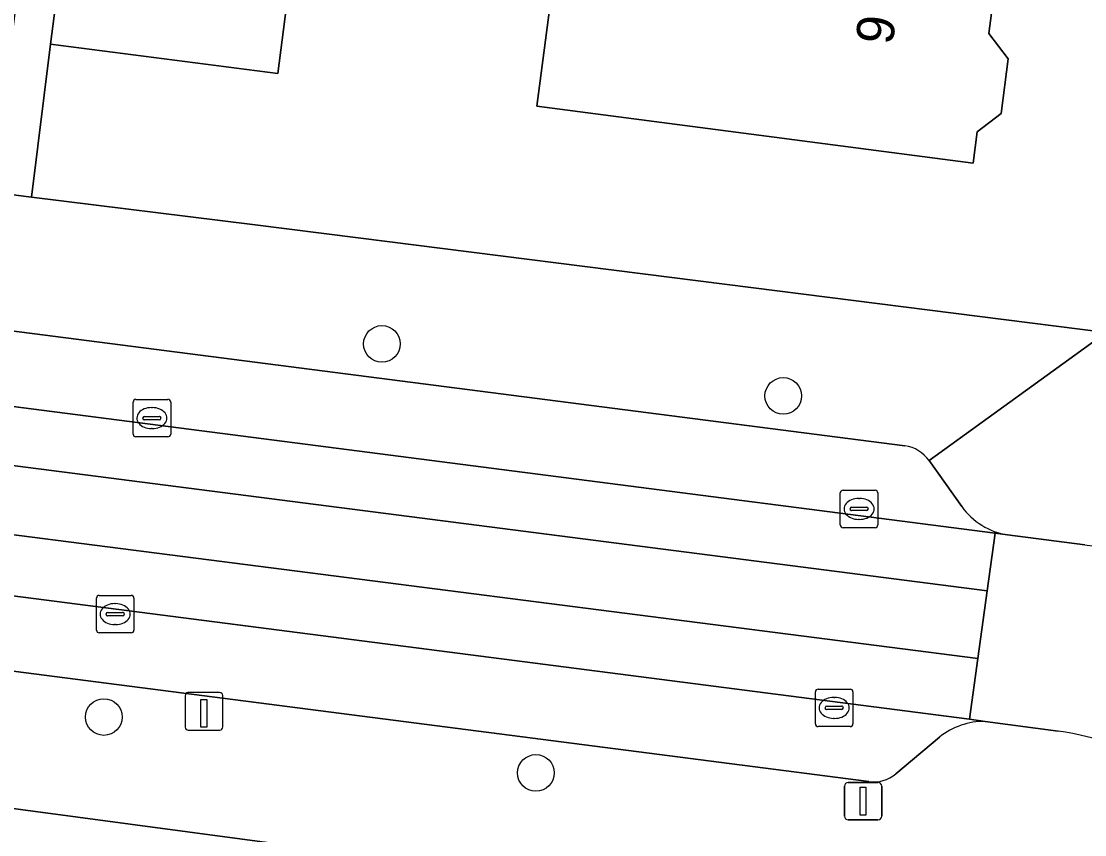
# Model space of a CAD drawing. Extents: x 161692 to 162379, y 380760 to 381678.
# Drawn here: x 161988.33 to 162016.68, y 381295.04 to 381316.74 of the extents above; entities that cross this region are included whole.
import ezdxf

# ---------------------------------------------------------------- set-up
doc = ezdxf.new("R2010")
doc.units = 0
for name, color, linetype in [('IMGEO_Boom', 7, 'Continuous'), ('IMGEO_Erf', 7, 'Continuous'), ('IMGEO_Kolk', 7, 'Continuous'), ('IMGEO_Laadpaal', 7, 'Continuous'), ('IMGEO_Lichtmast', 7, 'Continuous'), ('IMGEO_Muur', 7, 'Continuous'), ('IMGEO_Pand', 7, 'Continuous'), ('IMGEO_Pand_nummerreeks', 7, 'Continuous'), ('IMGEO_Parkeervlak_open', 7, 'Continuous'), ('IMGEO_Rijbaan_lokaal_gesloten', 7, 'Continuous'), ('IMGEO_Rijbaan_lokaal_open', 7, 'Continuous'), ('IMGEO_Voetpad_open', 7, 'Continuous')]:
    doc.layers.add(name, color=color, linetype=linetype)

msp = doc.modelspace()

# ---------------------------------------------------------------- linework, layer by layer
at = {"layer": 'IMGEO_Boom'}
for centre in [(161997.942, 381308.131), (162008.643, 381306.744), (161990.528, 381298.177), (162002.047, 381296.686)]:
    msp.add_circle(centre, 0.489, dxfattribs=at)
at = {"layer": 'IMGEO_Erf'}
for points in [[(161995.661, 381319.221), (161995.164, 381315.349), (161989.105, 381316.129), (161988.599, 381312.051), (161994.487, 381311.32), (161997.312, 381310.962), (162007.146, 381309.715), (162017.252, 381308.434), (162021.166, 381339.052)], [(162014.481, 381319.138), (162014.126, 381316.415), (162014.643, 381315.743), (162014.452, 381314.282), (162013.812, 381313.789), (162013.703, 381312.957), (162002.075, 381314.472), (162002.88, 381320.645)], [(161867.852, 381207.538), (161977.201, 381250), (161995.053, 381256.932), (162000, 381258.853), (162011.546, 381263.36), (162015.076, 381292.22), (162000, 381294.145), (161921.176, 381304.696), (161918.702, 381305.015), (161871.402, 381311.107)]]:
    msp.add_lwpolyline(points, dxfattribs=at)
at = {"layer": 'IMGEO_Kolk'}
for p, q in [((161991.383, 381306.653), (161992.235, 381306.653)), ((161991.308, 381305.727), (161991.308, 381306.579)), ((161991.796, 381306.433), (161991.821, 381306.433)), ((161992.309, 381306.579), (161992.309, 381305.727)), ((161991.567, 381306.147), (161991.567, 381306.159)), ((161992.005, 381306.11), (161991.607, 381306.11)), ((161991.61, 381306.196), (161992.008, 381306.196)), ((161992.051, 381306.159), (161992.051, 381306.147)), ((161991.819, 381305.873), (161991.794, 381305.873)), ((161992.235, 381305.653), (161991.383, 381305.653)), ((162010.164, 381303.303), (162010.164, 381304.155)), ((162010.239, 381304.229), (162011.091, 381304.229)), ((162011.165, 381304.155), (162011.165, 381303.303)), ((162010.652, 381304.009), (162010.677, 381304.009)), ((162010.423, 381303.723), (162010.423, 381303.735)), ((162010.861, 381303.686), (162010.463, 381303.686)), ((162010.466, 381303.772), (162010.864, 381303.772)), ((162010.907, 381303.735), (162010.907, 381303.723)), ((162011.091, 381303.229), (162010.239, 381303.229)), ((162010.675, 381303.449), (162010.65, 381303.449)), ((161990.329, 381300.496), (161990.329, 381301.348)), ((161990.404, 381301.422), (161991.256, 381301.422)), ((161991.33, 381301.348), (161991.33, 381300.496)), ((161990.631, 381300.965), (161991.029, 381300.965)), ((161990.817, 381301.202), (161990.842, 381301.202)), ((161990.588, 381300.916), (161990.588, 381300.928)), ((161991.026, 381300.879), (161990.628, 381300.879)), ((161991.072, 381300.928), (161991.072, 381300.916)), ((161991.256, 381300.422), (161990.404, 381300.422)), ((161990.84, 381300.642), (161990.815, 381300.642)), ((162009.499, 381297.994), (162009.499, 381298.846)), ((162009.574, 381298.92), (162010.426, 381298.92)), ((162009.987, 381298.7), (162010.012, 381298.7)), ((162010.5, 381298.846), (162010.5, 381297.994)), ((162009.758, 381298.414), (162009.758, 381298.426)), ((162009.801, 381298.463), (162010.199, 381298.463)), ((162010.242, 381298.426), (162010.242, 381298.414)), ((162010.196, 381298.377), (162009.798, 381298.377)), ((162010.01, 381298.14), (162009.985, 381298.14)), ((162010.426, 381297.92), (162009.574, 381297.92))]:
    msp.add_line(p, q, dxfattribs=at)
for points in [[(161991.383, 381306.653), (161992.235, 381306.653)], [(161991.308, 381305.727), (161991.308, 381306.579)], [(161992.309, 381306.579), (161992.309, 381305.727)], [(161992.235, 381305.653), (161991.383, 381305.653)], [(162010.164, 381303.303), (162010.164, 381304.155)], [(162010.239, 381304.229), (162011.091, 381304.229)], [(162011.165, 381304.155), (162011.165, 381303.303)], [(162011.091, 381303.229), (162010.239, 381303.229)], [(161990.329, 381300.496), (161990.329, 381301.348)], [(161990.404, 381301.422), (161991.256, 381301.422)], [(161991.33, 381301.348), (161991.33, 381300.496)], [(161991.256, 381300.422), (161990.404, 381300.422)], [(162009.499, 381297.994), (162009.499, 381298.846)], [(162009.574, 381298.92), (162010.426, 381298.92)], [(162010.5, 381298.846), (162010.5, 381297.994)], [(162010.426, 381297.92), (162009.574, 381297.92)]]:
    msp.add_lwpolyline(points, dxfattribs=at)
for centre, radius, start, end in [((161991.385, 381306.577), 0.0765, 91.552, 178.448), ((161991.385, 381306.577), 0.0765, 91.552, 178.448), ((161992.233, 381306.577), 0.0765, 1.552, 88.448), ((161992.233, 381306.577), 0.0765, 1.552, 88.448), ((161991.607, 381306.156), 0.0403, 85.8775, 175.7526), ((161991.604, 381306.146), 0.0366, 178.938, 274.7102), ((161992.008, 381306.153), 0.043, 264.8664, 352.4533), ((161992.012, 381306.158), 0.0386, 1.7309, 96.639), ((161991.385, 381305.729), 0.0765, 181.552, 268.448), ((161991.385, 381305.729), 0.0765, 181.552, 268.448), ((161992.233, 381305.729), 0.0765, 271.552, 358.448), ((161992.233, 381305.729), 0.0765, 271.552, 358.448), ((162010.241, 381304.153), 0.0765, 91.552, 178.448), ((162010.241, 381304.153), 0.0765, 91.552, 178.448), ((162011.089, 381304.153), 0.0765, 1.552, 88.448), ((162011.089, 381304.153), 0.0765, 1.552, 88.448), ((162010.463, 381303.732), 0.0403, 85.8775, 175.7526), ((162010.46, 381303.722), 0.0366, 178.938, 274.7102), ((162010.864, 381303.729), 0.043, 264.8664, 352.4533), ((162010.868, 381303.734), 0.0386, 1.7309, 96.639), ((162010.241, 381303.305), 0.0765, 181.552, 268.448), ((162010.241, 381303.305), 0.0765, 181.552, 268.448), ((162011.089, 381303.305), 0.0765, 271.552, 358.448), ((162011.089, 381303.305), 0.0765, 271.552, 358.448), ((161990.406, 381301.346), 0.0765, 91.552, 178.448), ((161990.406, 381301.346), 0.0765, 91.552, 178.448), ((161991.254, 381301.346), 0.0765, 1.552, 88.448), ((161991.254, 381301.346), 0.0765, 1.552, 88.448), ((161990.628, 381300.925), 0.0403, 85.8775, 175.7526), ((161991.033, 381300.927), 0.0386, 1.7309, 96.639), ((161990.625, 381300.915), 0.0366, 178.938, 274.7102), ((161991.029, 381300.922), 0.043, 264.8664, 352.4533), ((161990.406, 381300.498), 0.0765, 181.552, 268.448), ((161990.406, 381300.498), 0.0765, 181.552, 268.448), ((161991.254, 381300.498), 0.0765, 271.552, 358.448), ((161991.254, 381300.498), 0.0765, 271.552, 358.448), ((162009.576, 381298.844), 0.0765, 91.552, 178.448), ((162009.576, 381298.844), 0.0765, 91.552, 178.448), ((162010.424, 381298.844), 0.0765, 1.552, 88.448), ((162010.424, 381298.844), 0.0765, 1.552, 88.448), ((162009.798, 381298.423), 0.0403, 85.8775, 175.7526), ((162009.795, 381298.413), 0.0366, 178.938, 274.7102), ((162010.199, 381298.42), 0.043, 264.8664, 352.4533), ((162010.203, 381298.425), 0.0386, 1.7309, 96.639), ((162009.576, 381297.996), 0.0765, 181.552, 268.448), ((162009.576, 381297.996), 0.0765, 181.552, 268.448), ((162010.424, 381297.996), 0.0765, 271.552, 358.448), ((162010.424, 381297.996), 0.0765, 271.552, 358.448)]:
    msp.add_arc(centre, radius, start, end, dxfattribs=at)
for centre, major_axis, ratio, start_param, end_param in [((161991.795, 381306.153), (-0.387, 0.002), 0.722429, 4.712389, 7.853982), ((161991.82, 381306.153), (-0.39, 0.002), 0.717154, 1.570796, 4.712389), ((162010.651, 381303.729), (-0.387, 0.002), 0.722429, 4.712389, 7.853982), ((162010.676, 381303.729), (-0.39, 0.002), 0.717154, 1.570796, 4.712389), ((161990.816, 381300.922), (-0.387, 0.002), 0.722429, 4.712389, 7.853982), ((161990.841, 381300.922), (-0.39, 0.002), 0.717154, 1.570796, 4.712389), ((162009.986, 381298.42), (-0.387, 0.002), 0.722429, 4.712389, 7.853982), ((162010.011, 381298.42), (-0.39, 0.002), 0.717154, 1.570796, 4.712389)]:
    msp.add_ellipse(centre, major_axis=major_axis, ratio=ratio, start_param=start_param, end_param=end_param, dxfattribs=at)
at = {"layer": 'IMGEO_Laadpaal'}
for p, q in [((161992.696, 381298.744), (161992.696, 381297.903)), ((161992.696, 381298.744), (161992.696, 381297.903)), ((161993.612, 381298.828), (161992.771, 381298.828)), ((161993.612, 381298.828), (161992.771, 381298.828)), ((161993.696, 381297.912), (161993.696, 381298.753)), ((161993.696, 381297.912), (161993.696, 381298.753)), ((161992.78, 381297.828), (161993.621, 381297.828)), ((161992.78, 381297.828), (161993.621, 381297.828))]:
    msp.add_line(p, q, dxfattribs=at)
msp.add_lwpolyline([(161993.111, 381298.641), (161993.271, 381298.641), (161993.271, 381297.908), (161993.111, 381297.908), (161993.111, 381298.641)], dxfattribs=at)
for centre, start, end in [((161992.774, 381298.75), 92.4484, 184.2845), ((161992.774, 381298.75), 92.4484, 184.2845), ((161993.618, 381298.75), 2.4484, 94.2845), ((161993.618, 381298.75), 2.4484, 94.2845), ((161992.774, 381297.906), 182.4484, 274.2845), ((161992.774, 381297.906), 182.4484, 274.2845), ((161993.618, 381297.906), 272.4484, 4.2845), ((161993.618, 381297.906), 272.4484, 4.2845)]:
    msp.add_arc(centre, 0.0779, start, end, dxfattribs=at)
at = {"layer": 'IMGEO_Lichtmast'}
for p, q in [((162010.377, 381296.432), (162011.167, 381296.432)), ((162011.167, 381296.432), (162010.377, 381296.432)), ((162010.277, 381295.532), (162010.277, 381296.332)), ((162010.277, 381296.332), (162010.277, 381295.532)), ((162011.267, 381296.332), (162011.267, 381295.532)), ((162011.267, 381295.532), (162011.267, 381296.332)), ((162011.167, 381295.432), (162010.377, 381295.432)), ((162010.377, 381295.432), (162011.167, 381295.432))]:
    msp.add_line(p, q, dxfattribs=at)
msp.add_lwpolyline([(162010.697, 381296.307), (162010.847, 381296.307), (162010.847, 381295.557), (162010.697, 381295.557), (162010.697, 381296.307)], dxfattribs=at)
for centre, start, end in [((162010.377, 381296.332), 90, 180), ((162010.377, 381296.332), 90, 180), ((162011.167, 381296.332), 0, 90), ((162011.167, 381296.332), 360, 90), ((162010.377, 381295.532), 180, 270), ((162010.377, 381295.532), 180, 270), ((162011.167, 381295.532), 270, 0), ((162011.167, 381295.532), 270, 0)]:
    msp.add_arc(centre, 0.1, start, end, dxfattribs=at)
at = {"layer": 'IMGEO_Muur'}
for points in [[(161997.312, 381310.962), (161994.487, 381311.32)], [(162007.146, 381309.715), (161997.312, 381310.962)]]:
    msp.add_lwpolyline(points, dxfattribs=at)
at = {"layer": 'IMGEO_Pand'}
for points in [[(161993.563, 381325.04), (161994.051, 381329.159), (161993.788, 381329.19), (161990.818, 381329.542), (161989.744, 381321.088), (161989.105, 381316.129), (161995.164, 381315.349), (161995.661, 381319.221), (161995.958, 381321.53), (161996.367, 381324.708)], [(162002.88, 381320.645), (162002.075, 381314.472), (162013.703, 381312.957), (162013.812, 381313.789), (162014.452, 381314.282), (162014.643, 381315.743), (162014.126, 381316.415), (162014.481, 381319.138)]]:
    msp.add_lwpolyline(points, close=True, dxfattribs=at)
at = {"layer": 'IMGEO_Parkeervlak_open'}
for points in [[(162014.029, 381298.061), (162013.612, 381298.115), (161975.89, 381302.987), (161949.317, 381306.399), (161923.115, 381309.763)], [(161925.957, 381307.387), (161975.622, 381301.017), (161981.576, 381300.237), (161987.551, 381299.472), (162010.923, 381296.455)], [(162011.648, 381296.664), (162012.808, 381297.642)]]:
    msp.add_lwpolyline(points, dxfattribs=at)
for centre, radius, start, end in [((162014.017, 381296.106), 1.955, 89.662, 128.2184), ((162011.054, 381297.364), 0.918, 261.8222, 310.3397)]:
    msp.add_arc(centre, radius, start, end, dxfattribs=at)
at = {"layer": 'IMGEO_Rijbaan_lokaal_gesloten'}
for points in [[(161938.099, 381314.908), (161875.004, 381322.955), (161874.726, 381320.753), (161937.716, 381312.93), (161976.665, 381307.938), (162014.292, 381303.079), (162014.626, 381303.036)], [(162011.888, 381305.414), (161977.562, 381309.831), (161938.099, 381314.908)], [(162013.403, 381303.792), (162012.53, 381305.017)]]:
    msp.add_lwpolyline(points, dxfattribs=at)
for points in [[(161937.716, 381312.93), (161874.726, 381320.753), (161874.551, 381319.364), (161924.33, 381313.049), (161976.129, 381306.423), (162014.081, 381301.54), (162014.292, 381303.079), (161976.665, 381307.938)], [(161924.113, 381311.254), (161874.322, 381317.556), (161874.117, 381315.93), (161876.187, 381315.72), (161917.21, 381310.5), (161917.275, 381310.497), (161923.115, 381309.763), (161949.317, 381306.399), (161975.89, 381302.987), (162013.612, 381298.115), (162013.834, 381299.74), (161976.139, 381304.58)]]:
    msp.add_lwpolyline(points, close=True, dxfattribs=at)
for centre, radius, start, end in [((162011.757, 381304.484), 0.939, 34.5722, 81.9642), ((162014.928, 381304.892), 1.881, 215.8044, 260.7508)]:
    msp.add_arc(centre, radius, start, end, dxfattribs=at)
at = {"layer": 'IMGEO_Rijbaan_lokaal_open'}
msp.add_lwpolyline([(161874.551, 381319.364), (161874.322, 381317.556), (161924.113, 381311.254), (161976.139, 381304.58), (162013.834, 381299.74), (162014.081, 381301.54), (161976.129, 381306.423), (161924.33, 381313.049)], close=True, dxfattribs=at)
msp.add_lwpolyline([(162016.681, 381302.775), (162014.626, 381303.036), (162014.292, 381303.079), (162014.081, 381301.54), (162013.834, 381299.74), (162013.612, 381298.115), (162014.029, 381298.061), (162015.972, 381297.802)], dxfattribs=at)
for centre, radius, start, end in [((162017.967, 381310.618), 7.948, 260.6857, 351.5832), ((162014.847, 381289.96), 7.922, 351.0315, 81.8327)]:
    msp.add_arc(centre, radius, start, end, dxfattribs=at)
at = {"layer": 'IMGEO_Voetpad_open'}
for points in [[(162027.4, 381338.995), (162027.213, 381339.131), (162021.869, 381343.297), (162021.166, 381339.052), (162017.252, 381308.434), (162012.53, 381305.017), (162013.403, 381303.792)], [(161832.538, 381328.345), (161858.081, 381325.137), (161875.004, 381322.955), (161938.099, 381314.908), (161977.562, 381309.831), (162011.888, 381305.414)], [(161988.691, 381321.145), (161988.052, 381316.185), (161987.641, 381312.878), (161987.544, 381312.499), (161987.455, 381312.369), (161987.264, 381312.217), (161988.599, 381312.051), (161989.105, 381316.129), (161989.744, 381321.088)], [(162012.53, 381305.017), (162017.252, 381308.434), (162007.146, 381309.715), (161997.312, 381310.962), (161994.487, 381311.32), (161988.599, 381312.051), (161987.264, 381312.217), (161957.474, 381315.915), (161941.301, 381318.149)], [(161867.278, 381309.693), (161868.344, 381309.528), (161871.402, 381311.107), (161918.702, 381305.015), (161921.176, 381304.696), (162000, 381294.145), (162015.076, 381292.22), (162011.546, 381263.36), (162011.205, 381260.006), (162013.191, 381260.844), (162013.658, 381259.636)], [(162010.923, 381296.455), (161987.551, 381299.472), (161987.391, 381298.267), (161981.42, 381299.042), (161981.576, 381300.237), (161975.622, 381301.017), (161925.957, 381307.387)], [(162014.626, 381303.036), (162016.681, 381302.775)], [(162015.972, 381297.802), (162014.029, 381298.061)], [(162012.808, 381297.642), (162011.648, 381296.664)]]:
    msp.add_lwpolyline(points, dxfattribs=at)
for centre, radius, start, end in [((162017.967, 381310.618), 7.948, 260.6857, 351.5832), ((162011.757, 381304.484), 0.939, 34.5722, 81.9642), ((162014.928, 381304.892), 1.881, 215.8044, 260.7508), ((162014.017, 381296.106), 1.955, 89.662, 128.2184), ((162014.847, 381289.96), 7.922, 351.0315, 81.8327), ((162011.054, 381297.364), 0.918, 261.8222, 310.3397)]:
    msp.add_arc(centre, radius, start, end, dxfattribs=at)

# ---------------------------------------------------------------- texts
at = {"layer": 'IMGEO_Pand_nummerreeks'}
msp.add_text('9', height=1, rotation=82.8285, dxfattribs=at).set_placement((162011.558, 381316.089))

doc.saveas('drawing.dxf')
